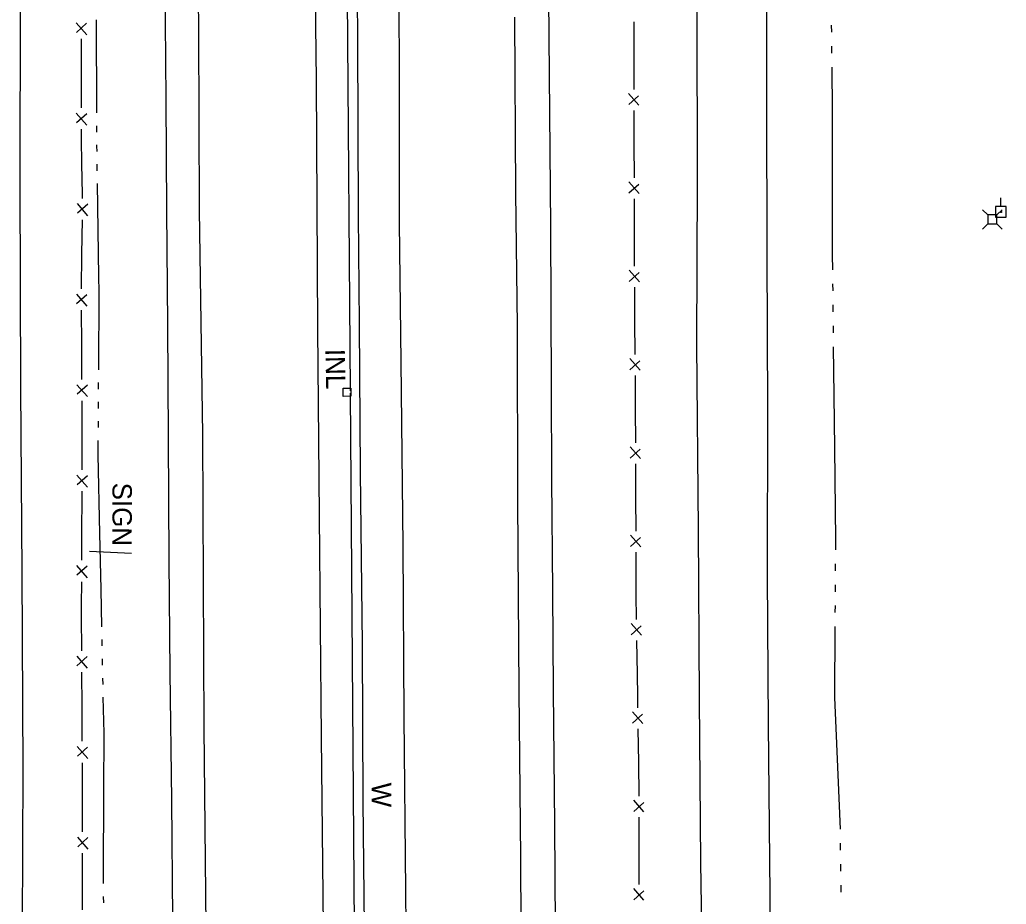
# Model space of a CAD drawing. Extents: x 589250 to 1188077, y 162953 to 363065.
# Drawn here: x 594141.5 to 594446.7, y 169211.6 to 169485.3 of the extents above; entities that cross this region are included whole.
import ezdxf

# ---------------------------------------------------------------- set-up
doc = ezdxf.new("R2010")
doc.units = 0
for name, color, linetype in [('E_DRN', 7, 'Continuous'), ('E_DRN_Pipe', 7, 'Continuous'), ('E_DRN_SS_UG', 7, 'Continuous'), ('E_DRN_Text', 7, 'Continuous'), ('E_FEN_P', 7, 'Continuous'), ('E_RDWY', 7, 'Continuous'), ('E_RDWY_Gravel', 7, 'Continuous'), ('E_SGN', 7, 'Continuous'), ('E_SGN_Text', 7, 'Continuous'), ('E_UTL_AG_Bold', 7, 'Continuous'), ('E_UTL_EPowerPole', 7, 'Continuous'), ('E_WAL', 7, 'Continuous'), ('E_WAL_Text', 7, 'Continuous'), ('E_WTR_FlowLine', 7, 'Continuous')]:
    doc.layers.add(name, color=color, linetype=linetype)

msp = doc.modelspace()

# ---------------------------------------------------------------- linework, layer by layer
at = {"layer": 'E_DRN'}
for p, q in [((594241.58, 169371.29), (594243.91, 169371.31)), ((594241.6, 169368.76), (594241.58, 169371.29)), ((594243.91, 169371.31), (594243.94, 169368.78)), ((594243.94, 169368.78), (594241.6, 169368.76))]:
    msp.add_line(p, q, dxfattribs=at)
at = {"layer": 'E_DRN_Pipe'}
msp.add_line((594243.8, 169370.42), (594241.46, 169669.81), dxfattribs=at)
at = {"layer": 'E_DRN_SS_UG'}
msp.add_line((594246.14, 169069.73), (594243.8, 169369.71), dxfattribs=at)
at = {"layer": 'E_FEN_P'}
for p, q in [((594158.96, 169484.33), (594162.22, 169480.63)), ((594162.21, 169484.18), (594159.05, 169481.36)), ((594331.56, 169474.14), (594331.6, 169484.58)), ((594160.49, 169479.37), (594160.49, 169468.68)), ((594331.54, 169468.42), (594331.56, 169474.14)), ((594160.49, 169468.68), (594160.49, 169457.99)), ((594331.56, 169463.7), (594331.54, 169468.42)), ((594333.04, 169458.85), (594329.86, 169462.48)), ((594329.87, 169459.01), (594332.96, 169461.75)), ((594331.61, 169446.81), (594331.58, 169457.24)), ((594158.99, 169456.35), (594162.23, 169452.63)), ((594162.23, 169456.18), (594159.06, 169453.38)), ((594160.49, 169451.38), (594160.49, 169448.32)), ((594160.49, 169448.32), (594160.65, 169440.69)), ((594331.64, 169436.37), (594331.61, 169446.81)), ((594160.65, 169440.69), (594160.84, 169431.34)), ((594333.12, 169431.52), (594329.94, 169435.15)), ((594329.95, 169431.68), (594333.05, 169434.42)), ((594160.84, 169431.34), (594160.83, 169430.01)), ((594331.68, 169419.47), (594331.66, 169429.91)), ((594159.32, 169428.38), (594162.52, 169424.62)), ((594162.56, 169428.17), (594159.36, 169425.4)), ((594160.77, 169423.39), (594160.66, 169412.7)), ((594331.7, 169409.03), (594331.68, 169419.47)), ((594160.66, 169412.7), (594160.56, 169402.02)), ((594333.17, 169404.18), (594330, 169407.81)), ((594330.01, 169404.34), (594333.1, 169407.08)), ((594331.82, 169392.14), (594331.73, 169402.57)), ((594159.03, 169400.36), (594162.29, 169396.66)), ((594162.27, 169400.21), (594159.11, 169397.39)), ((594160.55, 169395.4), (594160.61, 169384.71)), ((594331.91, 169381.7), (594331.82, 169392.14)), ((594160.61, 169384.71), (594160.66, 169374.02)), ((594333.42, 169376.86), (594330.22, 169380.47)), ((594330.25, 169377), (594333.33, 169379.76)), ((594332, 169372.55), (594331.97, 169375.24)), ((594159.17, 169372.37), (594162.43, 169368.67)), ((594162.42, 169372.22), (594159.26, 169369.4)), ((594332.02, 169364.8), (594332, 169372.55)), ((594160.7, 169367.41), (594160.7, 169356.72)), ((594332.05, 169354.37), (594332.02, 169364.8)), ((594160.7, 169356.72), (594160.7, 169346.03)), ((594333.53, 169349.52), (594330.36, 169353.14)), ((594330.37, 169349.67), (594333.46, 169352.42)), ((594332.1, 169339.95), (594332.08, 169347.91)), ((594159.2, 169344.39), (594162.44, 169340.66)), ((594162.44, 169344.22), (594159.27, 169341.42)), ((594160.7, 169339.42), (594160.7, 169335.7)), ((594332.11, 169337.47), (594332.1, 169339.95)), ((594332.14, 169327.03), (594332.11, 169337.47)), ((594160.7, 169335.7), (594160.66, 169328.73)), ((594160.66, 169328.73), (594160.61, 169318.04)), ((594333.62, 169322.18), (594330.44, 169325.81)), ((594330.45, 169322.34), (594333.55, 169325.08)), ((594332.2, 169310.13), (594332.16, 169320.57)), ((594159.1, 169316.4), (594162.32, 169312.66)), ((594162.34, 169316.22), (594159.15, 169313.43)), ((594160.57, 169311.42), (594160.53, 169304.21)), ((594332.2, 169307.54), (594332.2, 169310.13)), ((594332.32, 169299.7), (594332.2, 169307.54)), ((594160.53, 169304.21), (594160.55, 169300.74)), ((594160.55, 169300.74), (594160.61, 169290.05)), ((594333.85, 169294.87), (594330.63, 169298.45)), ((594330.69, 169294.98), (594333.75, 169297.77)), ((594332.57, 169282.8), (594332.42, 169293.24)), ((594159.12, 169288.4), (594162.39, 169284.69)), ((594162.37, 169288.24), (594159.21, 169285.42)), ((594160.65, 169283.43), (594160.71, 169272.74)), ((594332.67, 169275.91), (594332.57, 169282.8)), ((594332.72, 169272.37), (594332.67, 169275.91)), ((594160.71, 169272.74), (594160.71, 169272.22)), ((594160.71, 169272.22), (594160.76, 169262.06)), ((594334.26, 169267.53), (594331.04, 169271.12)), ((594331.09, 169267.65), (594334.15, 169270.43)), ((594332.97, 169255.47), (594332.82, 169265.91)), ((594159.27, 169260.4), (594162.53, 169256.7)), ((594162.51, 169260.25), (594159.35, 169257.43)), ((594160.79, 169255.44), (594160.84, 169244.75)), ((594333.12, 169245.03), (594332.97, 169255.47)), ((594160.84, 169244.75), (594160.86, 169241.39)), ((594331.43, 169240.35), (594334.54, 169243.08)), ((594334.6, 169240.18), (594331.44, 169243.82)), ((594160.86, 169241.39), (594160.86, 169234.06)), ((594333.12, 169228.14), (594333.13, 169238.57)), ((594159.36, 169232.42), (594162.6, 169228.7)), ((594162.6, 169232.25), (594159.43, 169229.45)), ((594333.11, 169217.81), (594333.12, 169228.14)), ((594160.86, 169227.45), (594160.86, 169216.76)), ((594160.86, 169216.76), (594160.86, 169209.9)), ((594334.61, 169212.86), (594331.42, 169216.47)), ((594331.45, 169213), (594334.52, 169215.76)), ((594333.11, 169217.7), (594333.11, 169217.81))]:
    msp.add_line(p, q, dxfattribs=at)
at = {"layer": 'E_RDWY'}
for p, q in [((594196.17, 169537.26), (594196.84, 169482.04)), ((594232.5, 169533.94), (594233.19, 169466.47)), ((594259.03, 169466.96), (594258.66, 169513.28)), ((594372.64, 169459.3), (594372.63, 169512.21)), ((594141.64, 169491.41), (594141.51, 169434.88)), ((594351.21, 169435.5), (594351.08, 169487.66)), ((594294.51, 169486.03), (594294.86, 169431.82)), ((594196.84, 169482.04), (594197.05, 169426.33)), ((594233.19, 169466.47), (594233.6, 169389.62)), ((594258.98, 169422.4), (594259.03, 169466.96)), ((594372.73, 169412.94), (594372.64, 169459.3)), ((594350.93, 169384.67), (594351.21, 169435.5)), ((594141.51, 169434.88), (594141.78, 169371.3)), ((594294.86, 169431.82), (594295.33, 169390.43)), ((594197.05, 169426.33), (594198.01, 169356.94)), ((594259.48, 169379.44), (594258.98, 169422.4)), ((594372.87, 169364.62), (594372.73, 169412.94)), ((594233.6, 169389.62), (594234.08, 169331.76)), ((594295.33, 169390.43), (594295.47, 169336.41)), ((594351.42, 169327.54), (594350.93, 169384.67)), ((594260.08, 169322.67), (594259.48, 169379.44)), ((594141.78, 169371.3), (594142.18, 169314.52)), ((594372.85, 169313.46), (594372.87, 169364.62)), ((594198.01, 169356.94), (594198.47, 169266.17)), ((594295.47, 169336.41), (594295.9, 169277.66)), ((594234.08, 169331.76), (594234.79, 169263.33)), ((594351.75, 169275.19), (594351.42, 169327.54)), ((594260.4, 169269.65), (594260.08, 169322.67)), ((594142.18, 169314.52), (594142.42, 169253.3)), ((594373.15, 169267.33), (594372.85, 169313.46)), ((594295.9, 169277.66), (594296.39, 169226.02)), ((594352.23, 169224.57), (594351.75, 169275.19)), ((594260.93, 169215.84), (594260.4, 169269.65)), ((594373.6, 169214.64), (594373.15, 169267.33)), ((594198.47, 169266.17), (594199.11, 169201.1)), ((594234.79, 169263.33), (594235.34, 169202.58)), ((594142.42, 169253.3), (594142.17, 169177.41)), ((594296.39, 169226.02), (594296.77, 169169.84)), ((594352.72, 169182.59), (594352.23, 169224.57)), ((594261.39, 169165.18), (594260.93, 169215.84)), ((594374.08, 169149.93), (594373.6, 169214.64))]:
    msp.add_line(p, q, dxfattribs=at)
at = {"layer": 'E_RDWY_Gravel'}
for p, q in [((594186.23, 169512.73), (594186.45, 169484.58)), ((594304.87, 169513.59), (594305.24, 169468.15)), ((594186.45, 169484.58), (594186.7, 169460.7)), ((594305.24, 169468.15), (594305.64, 169421.35)), ((594186.7, 169460.7), (594186.94, 169426.22)), ((594186.94, 169426.22), (594187.19, 169390.88)), ((594305.64, 169421.35), (594305.92, 169371.5)), ((594187.19, 169390.88), (594187.44, 169356.04)), ((594305.92, 169371.5), (594306.02, 169343.27)), ((594187.44, 169356.04), (594187.62, 169318.02)), ((594306.02, 169343.27), (594306.26, 169308.42)), ((594187.62, 169318.02), (594187.98, 169283.41)), ((594306.26, 169308.42), (594306.54, 169277.72)), ((594187.98, 169283.41), (594188.44, 169243.81)), ((594306.54, 169277.72), (594306.92, 169236.17)), ((594188.44, 169243.81), (594188.72, 169207.14)), ((594306.92, 169236.17), (594307.17, 169200.58))]:
    msp.add_line(p, q, dxfattribs=at)
at = {"layer": 'E_SGN'}
msp.add_line((594163.1, 169320.82), (594176.11, 169320.3), dxfattribs=at)
at = {"layer": 'E_UTL_AG_Bold'}
for points in [[(594440.94, 169424.9), (594439.35, 169426.49)], [(594443.76, 169424.9), (594445.35, 169426.49)], [(594440.94, 169422.08), (594439.35, 169420.49)], [(594443.76, 169422.08), (594445.35, 169420.49)]]:
    msp.add_lwpolyline(points, dxfattribs=at)
msp.add_lwpolyline([(594440.94, 169422.08), (594443.76, 169422.08), (594443.76, 169424.9), (594440.94, 169424.9)], close=True, dxfattribs=at)
at = {"layer": 'E_UTL_EPowerPole'}
for points in [[(594444.99, 169427.51), (594444.99, 169430.16)], [(594446.67, 169427.51), (594443.32, 169427.51)], [(594443.32, 169427.51), (594443.32, 169424.16)], [(594446.67, 169424.16), (594446.67, 169427.51)], [(594443.32, 169424.16), (594446.67, 169424.16)]]:
    msp.add_lwpolyline(points, dxfattribs=at)
msp.add_circle((594445.02, 169425.84), 0.217, dxfattribs=at)
at = {"layer": 'E_WAL'}
for p, q in [((594246.06, 169479.39), (594245.59, 169533.39)), ((594246.33, 169424.73), (594246.06, 169479.39)), ((594246.59, 169391.29), (594246.33, 169424.73)), ((594246.89, 169345.37), (594246.59, 169391.29)), ((594247.57, 169292.04), (594246.89, 169345.37)), ((594247.71, 169243.5), (594247.57, 169292.04)), ((594248.27, 169195.85), (594247.71, 169243.5))]:
    msp.add_line(p, q, dxfattribs=at)
at = {"layer": 'E_WTR_FlowLine'}
for p, q in [((594165.34, 169456.46), (594165.23, 169485.27)), ((594392.54, 169483.57), (594392.56, 169481.41)), ((594392.6, 169477.08), (594392.63, 169474.92)), ((594392.67, 169470.59), (594392.8, 169457.09)), ((594392.8, 169457.09), (594392.83, 169439.22)), ((594165.37, 169450.5), (594165.36, 169452.48)), ((594165.39, 169446.19), (594165.39, 169446.52)), ((594165.41, 169444.53), (594165.39, 169446.19)), ((594165.5, 169438.57), (594165.47, 169440.56)), ((594392.83, 169439.22), (594392.86, 169412.49)), ((594165.99, 169405.79), (594165.56, 169434.6)), ((594392.86, 169412.49), (594392.91, 169407.85)), ((594166.06, 169401.11), (594165.99, 169405.79)), ((594392.96, 169403.52), (594392.98, 169401.36)), ((594165.93, 169376.98), (594166.06, 169401.11)), ((594393.03, 169397.03), (594393.05, 169394.87)), ((594393.1, 169390.54), (594393.12, 169388.38)), ((594393.17, 169384.05), (594393.33, 169368.99)), ((594165.9, 169371.02), (594165.91, 169373)), ((594393.33, 169368.99), (594393.51, 169352.69)), ((594165.87, 169365.05), (594165.88, 169367.04)), ((594165.84, 169359.09), (594165.85, 169361.08)), ((594165.79, 169350.71), (594165.81, 169355.12)), ((594393.51, 169352.69), (594393.83, 169324.39)), ((594166.3, 169326.31), (594165.79, 169350.71)), ((594166.66, 169309.08), (594166.3, 169326.31)), ((594393.83, 169324.39), (594393.81, 169321.32)), ((594393.78, 169316.99), (594393.77, 169314.83)), ((594393.74, 169310.5), (594393.73, 169308.34)), ((594166.9, 169297.51), (594166.66, 169309.08)), ((594393.7, 169304.01), (594393.69, 169301.85)), ((594393.67, 169297.52), (594393.53, 169275.63)), ((594167.03, 169291.55), (594166.99, 169293.53)), ((594167.15, 169285.59), (594167.11, 169287.57)), ((594167.28, 169279.63), (594167.23, 169281.61)), ((594167.59, 169264.54), (594167.36, 169275.66)), ((594393.53, 169275.63), (594393.93, 169266.16)), ((594167.53, 169246.84), (594167.59, 169264.54)), ((594393.93, 169266.16), (594395.24, 169234.82)), ((594167.45, 169220.5), (594167.53, 169246.84)), ((594395.32, 169230.49), (594395.34, 169228.33)), ((594395.39, 169224), (594395.41, 169221.84)), ((594167.46, 169218.03), (594167.45, 169220.5)), ((594395.46, 169217.51), (594395.48, 169215.35)), ((594167.48, 169212.07), (594167.47, 169214.06))]:
    msp.add_line(p, q, dxfattribs=at)

# ---------------------------------------------------------------- texts
at = {"layer": 'E_DRN_Text'}
msp.add_text('INL', height=6, rotation=271.1972, dxfattribs=at).set_placement((594236.05, 169383.38))
at = {"layer": 'E_SGN_Text'}
msp.add_text('SIGN', height=6, rotation=269.9099, dxfattribs=at).set_placement((594170.2, 169342.06))
at = {"layer": 'E_WAL_Text'}
msp.add_text('W', height=6, rotation=269.9099, dxfattribs=at).set_placement((594250.42, 169249.28))

doc.saveas('drawing.dxf')
